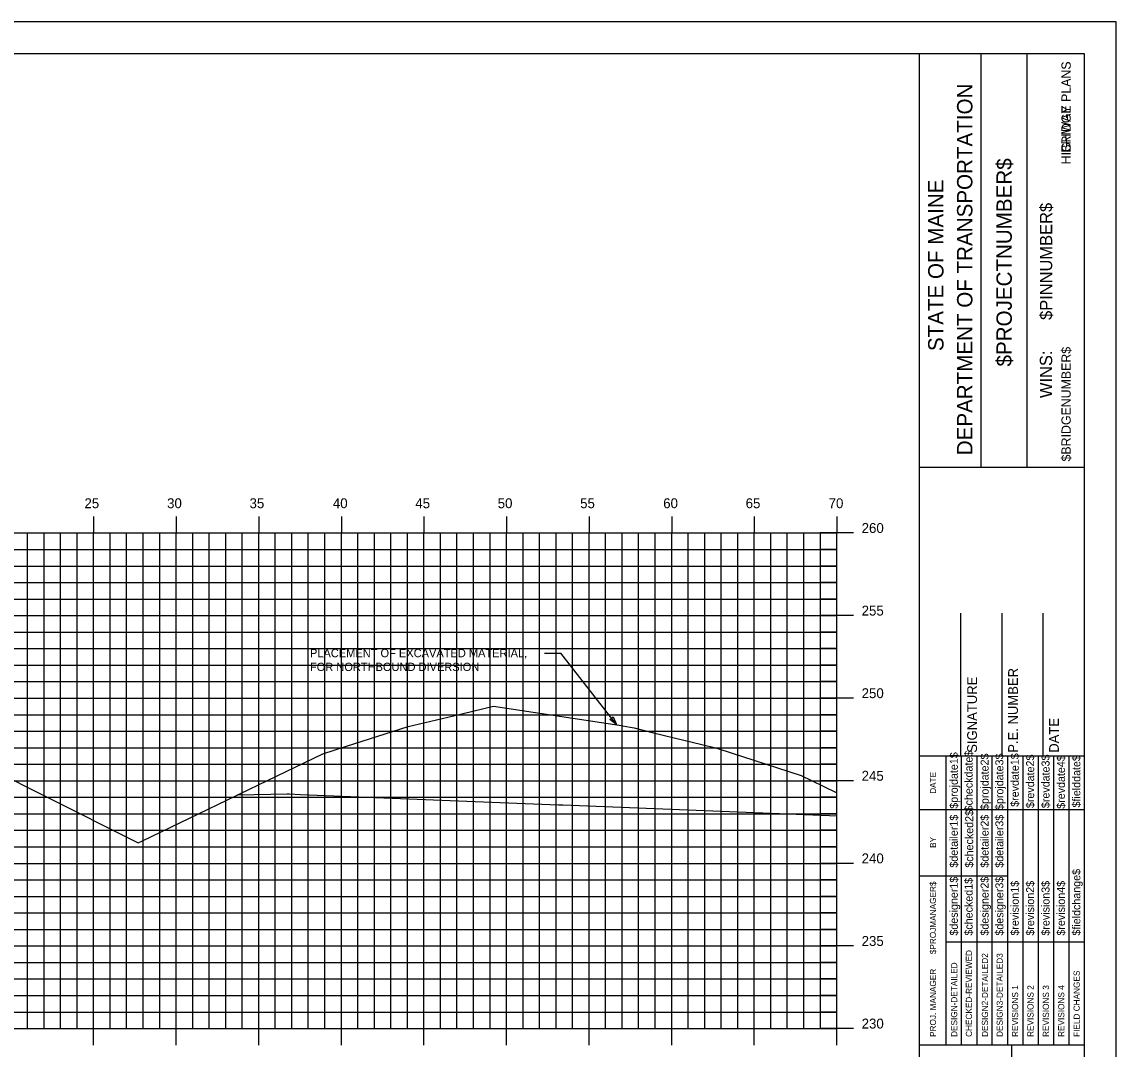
# Model space of a CAD drawing. Extents: x 1168600 to 1177589, y 610178 to 611246.
# Drawn here: x 1173086.5 to 1173152.7, y 610316.6 to 610378.7 of the extents above; entities that cross this region are included whole.
import ezdxf

# ---------------------------------------------------------------- set-up
doc = ezdxf.new("R2010")
doc.units = 0
for name, color, linetype in [('_Station Equation', 7, 'Continuous'), ('ANNOTATION', 7, 'Continuous'), ('BORDER', 7, 'Continuous'), ('BRIDGE_TITLE', 7, 'Continuous'), ('D_Text_Standard', 7, 'Continuous'), ('H_V ANNOTATION', 7, 'Continuous'), ('HIGHWAY_TITLE', 7, 'Continuous'), ('MAJOR', 7, 'Continuous'), ('MINOR', 7, 'Continuous'), ('PLOT BOUNDARY', 7, 'Continuous')]:
    doc.layers.add(name, color=color, linetype=linetype)

msp = doc.modelspace()

# ---------------------------------------------------------------- linework, layer by layer
at = {"layer": '_Station Equation'}
msp.add_lwpolyline([(1173093.497, 610329.049), (1173093.745, 610329.169), (1173093.748, 610329.17), (1173093.748, 610329.17), (1173099.44, 610331.91), (1173099.45, 610331.914), (1173099.519, 610331.948), (1173099.531, 610331.948), (1173102.508, 610332.001), (1173102.628, 610332.003), (1173103.327, 610331.975), (1173118.939, 610331.351), (1173119.204, 610331.341), (1173121.222, 610331.26), (1173135.341, 610330.695), (1173135.781, 610330.678), (1173135.793, 610330.677)], dxfattribs=at)
at = {"layer": 'ANNOTATION'}
for p in [(1173118.09, 610340.53), (1173122.452, 610336.197)]:
    msp.add_line(p, (1173119.09, 610340.53), dxfattribs=at)
msp.add_lwpolyline([(1173122.244, 610336.669), (1173122.452, 610336.197), (1173122.047, 610336.516)], close=True, dxfattribs=at)
at = {"layer": 'BORDER'}
for p, q in [((1173150.793, 610376.801), (1172990.793, 610376.801)), ((1173140.793, 610271.804), (1173140.793, 610376.804)), ((1173144.522, 610351.798), (1173144.522, 610376.798)), ((1173147.317, 610351.798), (1173147.317, 610376.798)), ((1173150.793, 610271.804), (1173150.793, 610376.804)), ((1173140.794, 610351.795), (1173150.793, 610351.795)), ((1173143.293, 610334.304), (1173143.293, 610342.952)), ((1173145.793, 610334.304), (1173145.793, 610342.952)), ((1173148.293, 610334.304), (1173148.293, 610342.952)), ((1173140.793, 610334.304), (1173150.793, 610334.304)), ((1173140.793, 610316.804), (1173150.793, 610316.804)), ((1173146.384, 610281.804), (1173146.384, 610316.804))]:
    msp.add_line(p, q, dxfattribs=at)
for points in [[(1173142.408, 610331.054), (1173142.408, 610334.304)], [(1173143.341, 610316.807), (1173143.341, 610334.304)], [(1173144.273, 610334.304), (1173144.273, 610316.807)], [(1173145.204, 610316.807), (1173145.204, 610334.304)], [(1173146.136, 610316.807), (1173146.136, 610334.304)], [(1173147.068, 610316.807), (1173147.068, 610334.304)], [(1173147.999, 610316.807), (1173147.999, 610334.304)], [(1173148.931, 610316.807), (1173148.931, 610334.304)], [(1173149.863, 610316.807), (1173149.863, 610334.304)], [(1173142.409, 610316.807), (1173142.409, 610333.598)], [(1173140.793, 610331.054), (1173150.793, 610331.054)], [(1173140.793, 610327.054), (1173142.409, 610327.054)], [(1173142.408, 610327.054), (1173146.135, 610327.054)], [(1173142.408, 610323.054), (1173150.793, 610323.054)]]:
    msp.add_lwpolyline(points, dxfattribs=at)
at = {"layer": 'D_Text_Standard'}
for points in [[(1173099.507, 610331.942), (1173099.643, 610332.007), (1173104.676, 610334.429), (1173106.112, 610334.889), (1173109.845, 610336.083), (1173112.581, 610336.738), (1173115.014, 610337.321), (1173122.617, 610336.157), (1173123.284, 610336.053), (1173123.519, 610335.996), (1173124.692, 610335.71), (1173126.521, 610335.266), (1173127.621, 610334.998), (1173128.454, 610334.796), (1173128.64, 610334.736), (1173133.627, 610333.122), (1173134.972, 610332.47), (1173135.793, 610332.072)], [(1173043.266, 610331.345), (1173043.549, 610331.487), (1173046.793, 610333.109), (1173049.793, 610333.169), (1173065.793, 610333.315), (1173081.793, 610333.461), (1173084.793, 610333.401), (1173087.813, 610331.891), (1173093.497, 610329.049)]]:
    msp.add_lwpolyline(points, dxfattribs=at)
at = {"layer": 'MAJOR'}
for p, q in [((1173090.793, 610348.803), (1173090.793, 610347.801)), ((1173095.793, 610348.803), (1173095.793, 610347.801)), ((1173100.793, 610348.803), (1173100.793, 610347.801)), ((1173105.793, 610348.803), (1173105.793, 610347.801)), ((1173110.793, 610348.803), (1173110.793, 610347.801)), ((1173115.793, 610348.803), (1173115.793, 610347.801)), ((1173120.793, 610348.803), (1173120.793, 610347.801)), ((1173125.793, 610348.803), (1173125.793, 610347.801)), ((1173130.793, 610348.803), (1173130.793, 610347.801)), ((1173135.793, 610348.803), (1173135.793, 610347.801)), ((1172995.793, 610347.801), (1173135.793, 610347.801)), ((1172995.793, 610347.801), (1173135.793, 610347.801)), ((1173090.793, 610317.801), (1173090.793, 610347.801)), ((1173095.793, 610317.801), (1173095.793, 610347.801)), ((1173100.793, 610317.801), (1173100.793, 610347.801)), ((1173105.793, 610317.801), (1173105.793, 610347.801)), ((1173110.793, 610317.801), (1173110.793, 610347.801)), ((1173115.793, 610317.801), (1173115.793, 610347.801)), ((1173120.793, 610317.801), (1173120.793, 610347.801)), ((1173125.793, 610317.801), (1173125.793, 610347.801)), ((1173130.793, 610317.801), (1173130.793, 610347.801)), ((1173136.795, 610347.801), (1173134.791, 610347.801)), ((1173135.793, 610317.801), (1173135.793, 610347.801)), ((1173135.793, 610317.801), (1173135.793, 610347.801)), ((1172995.793, 610342.801), (1173135.793, 610342.801)), ((1173136.795, 610342.801), (1173134.791, 610342.801)), ((1172995.793, 610337.801), (1173135.793, 610337.801)), ((1173136.795, 610337.801), (1173134.791, 610337.801)), ((1172995.793, 610332.801), (1173135.793, 610332.801)), ((1173136.795, 610332.801), (1173134.791, 610332.801)), ((1172995.793, 610327.801), (1173135.793, 610327.801)), ((1173136.795, 610327.801), (1173134.791, 610327.801)), ((1172995.793, 610322.801), (1173135.793, 610322.801)), ((1173136.795, 610322.801), (1173134.791, 610322.801)), ((1172995.793, 610317.801), (1173135.793, 610317.801)), ((1172995.793, 610317.801), (1173135.793, 610317.801)), ((1173090.793, 610316.799), (1173090.793, 610317.801)), ((1173095.793, 610316.799), (1173095.793, 610317.801)), ((1173100.793, 610316.799), (1173100.793, 610317.801)), ((1173105.793, 610316.799), (1173105.793, 610317.801)), ((1173110.793, 610316.799), (1173110.793, 610317.801)), ((1173115.793, 610316.799), (1173115.793, 610317.801)), ((1173120.793, 610316.799), (1173120.793, 610317.801)), ((1173125.793, 610316.799), (1173125.793, 610317.801)), ((1173130.793, 610316.799), (1173130.793, 610317.801)), ((1173136.795, 610317.801), (1173134.791, 610317.801)), ((1173135.793, 610316.799), (1173135.793, 610317.801))]:
    msp.add_line(p, q, dxfattribs=at)
at = {"layer": 'MINOR'}
for p, q in [((1173086.793, 610317.801), (1173086.793, 610347.801)), ((1173087.793, 610317.801), (1173087.793, 610347.801)), ((1173088.793, 610317.801), (1173088.793, 610347.801)), ((1173089.793, 610317.801), (1173089.793, 610347.801)), ((1173091.793, 610317.801), (1173091.793, 610347.801)), ((1173092.793, 610317.801), (1173092.793, 610347.801)), ((1173093.793, 610317.801), (1173093.793, 610347.801)), ((1173094.793, 610317.801), (1173094.793, 610347.801)), ((1173096.793, 610317.801), (1173096.793, 610347.801)), ((1173097.793, 610317.801), (1173097.793, 610347.801)), ((1173098.793, 610317.801), (1173098.793, 610347.801)), ((1173099.793, 610317.801), (1173099.793, 610347.801)), ((1173101.793, 610317.801), (1173101.793, 610347.801)), ((1173102.793, 610317.801), (1173102.793, 610347.801)), ((1173103.793, 610317.801), (1173103.793, 610347.801)), ((1173104.793, 610317.801), (1173104.793, 610347.801)), ((1173106.793, 610317.801), (1173106.793, 610347.801)), ((1173107.793, 610317.801), (1173107.793, 610347.801)), ((1173108.793, 610317.801), (1173108.793, 610347.801)), ((1173109.793, 610317.801), (1173109.793, 610347.801)), ((1173111.793, 610317.801), (1173111.793, 610347.801)), ((1173112.793, 610317.801), (1173112.793, 610347.801)), ((1173113.793, 610317.801), (1173113.793, 610347.801)), ((1173114.793, 610317.801), (1173114.793, 610347.801)), ((1173116.793, 610317.801), (1173116.793, 610347.801)), ((1173117.793, 610317.801), (1173117.793, 610347.801)), ((1173118.793, 610317.801), (1173118.793, 610347.801)), ((1173119.793, 610317.801), (1173119.793, 610347.801)), ((1173121.793, 610317.801), (1173121.793, 610347.801)), ((1173122.793, 610317.801), (1173122.793, 610347.801)), ((1173123.793, 610317.801), (1173123.793, 610347.801)), ((1173124.793, 610317.801), (1173124.793, 610347.801)), ((1173126.793, 610317.801), (1173126.793, 610347.801)), ((1173127.793, 610317.801), (1173127.793, 610347.801)), ((1173128.793, 610317.801), (1173128.793, 610347.801)), ((1173129.793, 610317.801), (1173129.793, 610347.801)), ((1173131.793, 610317.801), (1173131.793, 610347.801)), ((1173132.793, 610317.801), (1173132.793, 610347.801)), ((1173133.793, 610317.801), (1173133.793, 610347.801)), ((1173134.793, 610317.801), (1173134.793, 610347.801)), ((1172995.793, 610346.801), (1173135.793, 610346.801)), ((1173135.793, 610346.801), (1173134.791, 610346.801)), ((1172995.793, 610345.801), (1173135.793, 610345.801)), ((1173135.793, 610345.801), (1173134.791, 610345.801)), ((1172995.793, 610344.801), (1173135.793, 610344.801)), ((1173135.793, 610344.801), (1173134.791, 610344.801)), ((1172995.793, 610343.801), (1173135.793, 610343.801)), ((1173135.793, 610343.801), (1173134.791, 610343.801)), ((1172995.793, 610341.801), (1173135.793, 610341.801)), ((1173135.793, 610341.801), (1173134.791, 610341.801)), ((1172995.793, 610340.801), (1173135.793, 610340.801)), ((1173135.793, 610340.801), (1173134.791, 610340.801)), ((1172995.793, 610339.801), (1173135.793, 610339.801)), ((1173135.793, 610339.801), (1173134.791, 610339.801)), ((1172995.793, 610338.801), (1173135.793, 610338.801)), ((1173135.793, 610338.801), (1173134.791, 610338.801)), ((1172995.793, 610336.801), (1173135.793, 610336.801)), ((1173135.793, 610336.801), (1173134.791, 610336.801)), ((1172995.793, 610335.801), (1173135.793, 610335.801)), ((1173135.793, 610335.801), (1173134.791, 610335.801)), ((1172995.793, 610334.801), (1173135.793, 610334.801)), ((1173135.793, 610334.801), (1173134.791, 610334.801)), ((1172995.793, 610333.801), (1173135.793, 610333.801)), ((1173135.793, 610333.801), (1173134.791, 610333.801)), ((1172995.793, 610331.801), (1173135.793, 610331.801)), ((1173135.793, 610331.801), (1173134.791, 610331.801)), ((1172995.793, 610330.801), (1173135.793, 610330.801)), ((1173135.793, 610330.801), (1173134.791, 610330.801)), ((1172995.793, 610329.801), (1173135.793, 610329.801)), ((1173135.793, 610329.801), (1173134.791, 610329.801)), ((1172995.793, 610328.801), (1173135.793, 610328.801)), ((1173135.793, 610328.801), (1173134.791, 610328.801)), ((1172995.793, 610326.801), (1173135.793, 610326.801)), ((1173135.793, 610326.801), (1173134.791, 610326.801)), ((1172995.793, 610325.801), (1173135.793, 610325.801)), ((1173135.793, 610325.801), (1173134.791, 610325.801)), ((1172995.793, 610324.801), (1173135.793, 610324.801)), ((1173135.793, 610324.801), (1173134.791, 610324.801)), ((1172995.793, 610323.801), (1173135.793, 610323.801)), ((1173135.793, 610323.801), (1173134.791, 610323.801)), ((1172995.793, 610321.801), (1173135.793, 610321.801)), ((1173135.793, 610321.801), (1173134.791, 610321.801)), ((1172995.793, 610320.801), (1173135.793, 610320.801)), ((1173135.793, 610320.801), (1173134.791, 610320.801)), ((1172995.793, 610319.801), (1173135.793, 610319.801)), ((1173135.793, 610319.801), (1173134.791, 610319.801)), ((1172995.793, 610318.801), (1173135.793, 610318.801)), ((1173135.793, 610318.801), (1173134.791, 610318.801))]:
    msp.add_line(p, q, dxfattribs=at)
at = {"layer": 'PLOT BOUNDARY'}
msp.add_lwpolyline([(1172982.7, 610268.742), (1173152.7, 610268.742), (1173152.7, 610378.742), (1172982.7, 610378.742)], close=True, dxfattribs=at)

# ---------------------------------------------------------------- texts
at = {"layer": 'ANNOTATION'}
for s, p in [('PLACEMENT OF EXCAVATED MATERIAL, ', (1173103.891, 610340.28)), ('FOR NORTHBOUND DIVERSION', (1173103.891, 610339.445))]:
    msp.add_text(s, height=0.5, dxfattribs=at).set_placement(p)
at = {"layer": 'BORDER'}
for s, height, p in [('DEPARTMENT OF TRANSPORTATION', 0.93176, (1173144, 610352.507)), ('$PROJECTNUMBER$', 0.93176, (1173146.385, 610357.88)), ('STATE OF MAINE', 0.93176, (1173142.249, 610358.813)), ('$PINNUMBER$', 0.74527, (1173148.83, 610360.698)), ('WINS:', 0.7453, (1173148.828, 610355.969)), ('SIGNATURE', 0.5906, (1173144.274, 610334.496)), ('P.E. NUMBER', 0.59055, (1173146.754, 610334.496)), ('DATE', 0.5906, (1173149.234, 610334.496)), ('$projdate1$', 0.48455, (1173143.116, 610331.104)), ('$checkdate$', 0.48455, (1173144.011, 610330.947)), ('$projdate2$', 0.48455, (1173144.98, 610331.026)), ('$projdate3$', 0.48455, (1173145.874, 610331.026)), ('$revdate1$', 0.4845, (1173146.806, 610331.222)), ('$revdate2$', 0.4845, (1173147.737, 610331.144)), ('$revdate3$', 0.4845, (1173148.669, 610331.144)), ('$revdate4$', 0.4845, (1173149.601, 610331.104)), ('$fielddate$', 0.48455, (1173150.533, 610331.183)), ('DATE', 0.3714, (1173141.798, 610332.01)), ('$checked2$', 0.4845, (1173144.048, 610327.539)), ('$detailer1$', 0.48455, (1173143.116, 610327.539)), ('$detailer2$', 0.48455, (1173144.98, 610327.539)), ('$detailer3$', 0.48455, (1173145.874, 610327.539)), ('BY', 0.3714, (1173141.798, 610328.739)), ('$fieldchange$', 0.48455, (1173150.533, 610323.427)), ('$PROJMANAGER$', 0.37275, (1173141.798, 610322.299)), ('$designer1$', 0.48455, (1173143.116, 610323.427)), ('$checked1$', 0.4845, (1173144.011, 610323.427)), ('$designer2$', 0.48455, (1173144.98, 610323.427)), ('$designer3$', 0.48455, (1173145.874, 610323.427)), ('$revision1$', 0.48455, (1173146.806, 610323.427)), ('$revision2$', 0.48455, (1173147.737, 610323.427)), ('$revision3$', 0.48455, (1173148.669, 610323.427)), ('$revision4$', 0.48455, (1173149.601, 610323.427)), ('CHECKED-REVIEWED', 0.37275, (1173143.974, 610317.292)), ('DESIGN-DETAILED', 0.37275, (1173143.08, 610317.292)), ('DESIGN2-DETAILED2', 0.37275, (1173144.943, 610317.292)), ('DESIGN3-DETAILED3', 0.37275, (1173145.838, 610317.292)), ('PROJ. MANAGER', 0.37275, (1173141.798, 610317.292)), ('FIELD CHANGES', 0.37275, (1173150.496, 610317.292)), ('REVISIONS 1', 0.37275, (1173146.769, 610317.292)), ('REVISIONS 2', 0.37275, (1173147.701, 610317.292)), ('REVISIONS 3', 0.37275, (1173148.633, 610317.292)), ('REVISIONS 4', 0.37275, (1173149.564, 610317.292))]:
    msp.add_text(s, height=height, rotation=90, dxfattribs=at).set_placement(p)
at = {"layer": 'BRIDGE_TITLE'}
for s, p in [('BRIDGE PLANS', (1173149.952, 610370.825)), ('$BRIDGENUMBER$', (1173149.952, 610352.131))]:
    msp.add_text(s, height=0.55901, rotation=90, dxfattribs=at).set_placement(p)
at = {"layer": 'D_Text_Standard'}
for s, p in [('C', (1173093.74, 610329.169)), ('L', (1173093.745, 610329.162))]:
    msp.add_text(s, height=0.0146, dxfattribs=at).set_placement(p)
at = {"layer": 'H_V ANNOTATION'}
for s, p in [('25', (1173090.239, 610349.301)), ('30', (1173095.242, 610349.301)), ('35', (1173100.234, 610349.301)), ('40', (1173105.279, 610349.301)), ('45', (1173110.271, 610349.301)), ('50', (1173115.258, 610349.301)), ('55', (1173120.25, 610349.301)), ('60', (1173125.279, 610349.301)), ('65', (1173130.271, 610349.301)), ('70', (1173135.295, 610349.301)), ('260', (1173137.293, 610347.801)), ('255', (1173137.293, 610342.801)), ('250', (1173137.293, 610337.801)), ('245', (1173137.293, 610332.801)), ('240', (1173137.293, 610327.801)), ('235', (1173137.293, 610322.801)), ('230', (1173137.293, 610317.801))]:
    msp.add_text(s, height=0.6, dxfattribs=at).set_placement(p)
at = {"layer": 'HIGHWAY_TITLE'}
msp.add_text('HIGHWAY PLANS', height=0.55901, rotation=90, dxfattribs=at).set_placement((1173149.952, 610370.116))

doc.saveas('drawing.dxf')
